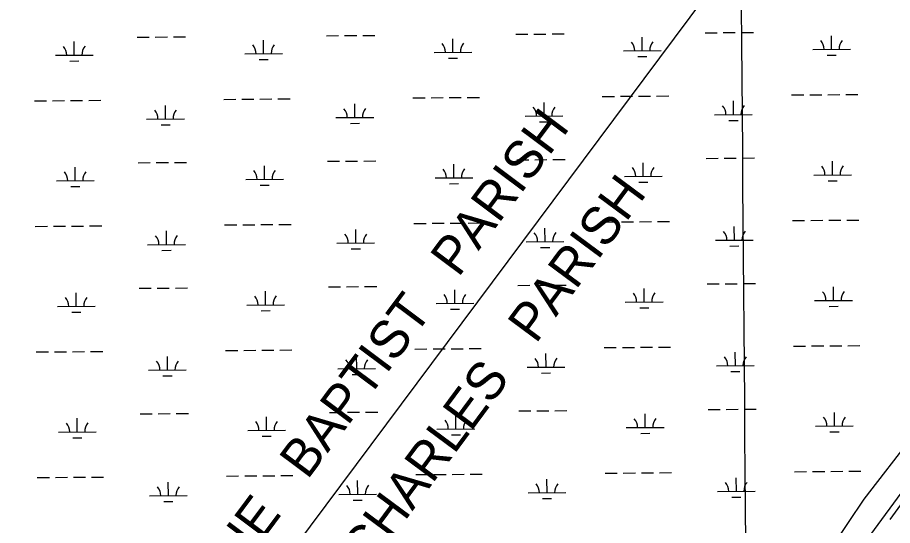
# Model space of a CAD drawing. Extents: x 3540316 to 3578335, y 553172 to 578787.
# Drawn here: x 3568859 to 3571179, y 571038 to 572384 of the extents above; entities that cross this region are included whole.
import ezdxf

# ---------------------------------------------------------------- set-up
doc = ezdxf.new("R2010")
doc.units = 0
for name, color, linetype in [('V-GRID-MAJR', 7, 'Continuous'), ('V-ROAD-CNTR', 7, 'Continuous'), ('V-SITE-VEGE', 7, 'Continuous'), ('V-TOPO-BNDY', 7, 'Continuous'), ('V-TOPO-GNAM-IDEN', 7, 'Continuous'), ('V-WETL-SWMP', 7, 'Continuous')]:
    doc.layers.add(name, color=color, linetype=linetype)

msp = doc.modelspace()

# ---------------------------------------------------------------- linework, layer by layer
at = {"layer": 'V-GRID-MAJR'}
msp.add_spline([(3570887.492, 558776.553), (3570839.022, 564835.505), (3570790.536, 570896.3910000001), (3570742.0500000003, 576957.294), (3570742.035, 576959.211)], degree=3, dxfattribs=at)
at = {"layer": 'V-ROAD-CNTR'}
msp.add_lwpolyline([(3571172.4186167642, 571054.1688652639), (3571231.5224985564, 571134.8327039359)], dxfattribs=at)
at = {"layer": 'V-SITE-VEGE'}
for p, q in [((3571559.898, 571699.166), (3571102.338, 571107.395)), ((3571102.338, 571107.395), (3569983.856, 569452.287))]:
    msp.add_line(p, q, dxfattribs=at)
at = {"layer": 'V-TOPO-BNDY'}
msp.add_line((3574076.253590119, 576984.9138090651), (3560418.909319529, 558695.8522214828), dxfattribs=at)
at = {"layer": 'V-WETL-SWMP'}
for p, q in [((3569176.157874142, 572331.6754884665), (3569208.1569233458, 572331.9221647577)), ((3569224.156447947, 572332.0455029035), (3569256.1554971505, 572332.2921791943)), ((3569272.155021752, 572332.41551734), (3569304.1540709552, 572332.6621936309)), ((3569678.050961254, 572335.5445135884), (3569710.0500104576, 572335.7911898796)), ((3569726.049535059, 572335.9145280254), (3569758.0485842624, 572336.1612043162)), ((3569774.048108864, 572336.2845424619), (3569806.0471580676, 572336.5312187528)), ((3570179.944048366, 572339.4135387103), (3570211.9430975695, 572339.6602150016)), ((3570227.9426221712, 572339.7835531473), (3570259.9416713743, 572340.0302294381)), ((3570275.9411959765, 572340.1535675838), (3570307.94024518, 572340.4002438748)), ((3570515.1360105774, 572295.5661128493), (3570514.8585002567, 572331.5650395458)), ((3570681.837135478, 572343.2825638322), (3570713.836184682, 572343.5292401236)), ((3570729.8357092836, 572343.6525782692), (3570761.8347584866, 572343.89925456)), ((3570777.834283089, 572344.0225927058), (3570809.833332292, 572344.2692689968)), ((3571017.02909769, 572299.4351379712), (3571016.7515873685, 572335.4340646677)), ((3569009.456749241, 572283.9590374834), (3569009.17923892, 572319.95796418)), ((3569511.349836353, 572287.8280626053), (3569511.072326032, 572323.826989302)), ((3570013.2429234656, 572291.6970877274), (3570012.9654131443, 572327.6960144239)), ((3568959.458234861, 572283.5736057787), (3569059.455263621, 572284.344469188)), ((3569461.351321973, 572287.4426309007), (3569561.3483507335, 572288.2134943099)), ((3569963.2444090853, 572291.3116560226), (3570063.2414378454, 572292.0825194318)), ((3570465.137496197, 572295.1806811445), (3570565.1345249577, 572295.9515445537)), ((3570967.0305833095, 572299.0497062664), (3571067.02761207, 572299.8205696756)), ((3571005.148405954, 572283.9120944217), (3571029.1476928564, 572284.0971016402)), ((3568997.576057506, 572268.4359939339), (3569021.575344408, 572268.6210011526)), ((3569499.469144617, 572272.3050190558), (3569523.46843152, 572272.4900262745)), ((3570001.3622317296, 572276.1740441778), (3570025.361518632, 572276.3590513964)), ((3570503.255318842, 572280.0430692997), (3570527.2546057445, 572280.2280765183)), ((3569405.4345926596, 572166.9370210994), (3569437.433641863, 572167.1836973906)), ((3569453.433166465, 572167.3070355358), (3569485.432215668, 572167.553711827)), ((3569501.4317402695, 572167.6770499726), (3569533.430789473, 572167.9237262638)), ((3569549.4303140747, 572168.0470644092), (3569581.4293632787, 572168.2937407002)), ((3569907.3276797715, 572170.8060462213), (3569939.3267289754, 572171.0527225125)), ((3569955.3262535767, 572171.1760606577), (3569987.32530278, 572171.4227369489)), ((3570003.3248273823, 572171.5460750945), (3570035.323876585, 572171.7927513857)), ((3570051.323401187, 572171.9160895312), (3570083.3224503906, 572172.1627658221)), ((3570409.220766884, 572174.6750713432), (3570441.2198160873, 572174.9217476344)), ((3570457.2193406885, 572175.0450857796), (3570489.2183898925, 572175.291762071)), ((3570505.217914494, 572175.4151002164), (3570537.2169636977, 572175.6617765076)), ((3570553.2164882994, 572175.7851146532), (3570585.2155375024, 572176.0317909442)), ((3570911.113853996, 572178.5440964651), (3570943.112903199, 572178.7907727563)), ((3570959.1124278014, 572178.9141109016), (3570991.111477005, 572179.1607871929)), ((3571007.111001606, 572179.2841253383), (3571039.11005081, 572179.5308016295)), ((3571055.1095754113, 572179.6541397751), (3571087.108624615, 572179.9008160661)), ((3568903.5415055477, 572163.0679959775), (3568935.540554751, 572163.3146722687)), ((3568951.5400793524, 572163.4380104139), (3568983.5391285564, 572163.6846867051)), ((3568999.5386531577, 572163.8080248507), (3569031.537702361, 572164.0547011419)), ((3569047.5372269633, 572164.1780392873), (3569079.536276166, 572164.4247155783)), ((3569251.2383367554, 572115.0048407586), (3569250.960826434, 572151.0037674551)), ((3569753.1314238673, 572118.8738658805), (3569752.8539135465, 572154.872792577)), ((3570255.0245109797, 572122.7428910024), (3570254.7470006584, 572158.7418176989)), ((3570756.9175980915, 572126.6119161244), (3570756.6400877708, 572162.6108428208)), ((3570205.0259965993, 572122.3574592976), (3570305.02302536, 572123.1283227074)), ((3570706.9190837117, 572126.2264844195), (3570806.916112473, 572126.9973478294)), ((3569201.2398223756, 572114.6194090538), (3569301.236851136, 572115.3902724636)), ((3569239.3576450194, 572099.4817972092), (3569263.356931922, 572099.6668044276)), ((3569703.132909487, 572118.4884341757), (3569803.1299382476, 572119.2592975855)), ((3569741.2507321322, 572103.3508223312), (3569765.250019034, 572103.5358295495)), ((3570243.143819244, 572107.2198474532), (3570267.143106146, 572107.4048546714)), ((3570745.036906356, 572111.0888725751), (3570769.036193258, 572111.2738797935)), ((3570182.508513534, 572006.7484570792), (3570214.5075627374, 572006.9951333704)), ((3570230.5070873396, 572007.1184715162), (3570262.506136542, 572007.3651478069)), ((3570278.5056611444, 572007.4884859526), (3570310.504710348, 572007.7351622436)), ((3570684.4016006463, 572010.6174822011), (3570716.40064985, 572010.8641584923)), ((3570732.4001744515, 572010.9874966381), (3570764.399223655, 572011.2341729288)), ((3570780.3987482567, 572011.3575110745), (3570812.3977974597, 572011.6041873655)), ((3569012.021214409, 571951.2939558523), (3569011.7437040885, 571987.2928825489)), ((3569178.7223393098, 571999.0104068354), (3569210.7213885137, 571999.2570831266)), ((3569226.720913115, 571999.3804212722), (3569258.7199623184, 571999.627097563)), ((3569274.7194869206, 571999.7504357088), (3569306.718536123, 571999.9971119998)), ((3569513.914301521, 571955.1629809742), (3569513.6367912, 571991.1619076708)), ((3569680.615426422, 572002.8794319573), (3569712.6144756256, 572003.1261082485)), ((3569728.614000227, 572003.2494463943), (3569760.6130494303, 572003.4961226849)), ((3569776.612574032, 572003.6194608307), (3569808.611623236, 572003.8661371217)), ((3570015.8073886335, 571959.0320060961), (3570015.5298783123, 571995.0309327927)), ((3570517.7004757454, 571962.9010312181), (3570517.4229654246, 571998.8999579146)), ((3571019.5935628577, 571966.77005634), (3571019.3160525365, 572002.7689830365)), ((3569965.808874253, 571958.6465743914), (3570065.8059030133, 571959.4174378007)), ((3570467.7019613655, 571962.5155995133), (3570567.6989901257, 571963.2864629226)), ((3570969.5950484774, 571966.3846246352), (3571069.592077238, 571967.1554880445)), ((3568962.022700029, 571950.9085241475), (3569062.0197287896, 571951.6793875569)), ((3569000.1405226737, 571935.7709123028), (3569024.1398095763, 571935.9559195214)), ((3569463.915787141, 571954.7775492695), (3569563.9128159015, 571955.5484126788)), ((3569502.033609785, 571939.6399374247), (3569526.0328966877, 571939.8249446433)), ((3570003.9266968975, 571943.5089625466), (3570027.9259838, 571943.6939697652)), ((3570505.81978401, 571947.3779876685), (3570529.8190709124, 571947.5629948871)), ((3571007.712871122, 571951.2470127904), (3571031.7121580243, 571951.432020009)), ((3570411.7852320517, 571842.009989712), (3570443.784281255, 571842.2566660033)), ((3570459.783805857, 571842.3800041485), (3570491.782855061, 571842.6266804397)), ((3570507.782379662, 571842.7500185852), (3570539.7814288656, 571842.9966948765)), ((3570555.7809534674, 571843.1200330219), (3570587.7800026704, 571843.3667093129)), ((3570913.6783191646, 571845.879014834), (3570945.677368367, 571846.1256911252)), ((3570961.6768929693, 571846.2490292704), (3570993.6759421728, 571846.4957055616)), ((3571009.675466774, 571846.6190437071), (3571041.674515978, 571846.8657199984)), ((3571057.6740405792, 571846.9890581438), (3571089.6730897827, 571847.2357344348)), ((3568906.1059707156, 571830.4029143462), (3568938.105019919, 571830.6495906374)), ((3568954.1045445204, 571830.7729287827), (3568986.1035937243, 571831.019605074)), ((3569002.1031183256, 571831.1429432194), (3569034.102167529, 571831.3896195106)), ((3569050.1016921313, 571831.5129576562), (3569082.1007413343, 571831.7596339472)), ((3569407.9990578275, 571834.2719394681), (3569439.998107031, 571834.5186157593)), ((3569455.9976316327, 571834.6419539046), (3569487.9966808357, 571834.8886301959)), ((3569503.996205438, 571835.0119683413), (3569535.995254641, 571835.2586446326)), ((3569551.9947792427, 571835.3819827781), (3569583.9938284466, 571835.6286590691)), ((3569755.6958890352, 571786.2087842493), (3569755.4183787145, 571822.2077109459)), ((3569909.8921449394, 571838.1409645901), (3569941.8911941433, 571838.3876408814)), ((3569957.8907187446, 571838.5109790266), (3569989.889767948, 571838.7576553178)), ((3570005.8892925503, 571838.8809934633), (3570037.8883417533, 571839.1276697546)), ((3570053.887866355, 571839.2510079), (3570085.8869155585, 571839.497684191)), ((3570257.5889761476, 571790.0778093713), (3570257.311465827, 571826.0767360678)), ((3570759.4820632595, 571793.9468344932), (3570759.2045529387, 571829.9457611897)), ((3569253.8028019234, 571782.3397591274), (3569253.525291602, 571818.338685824)), ((3569203.8042875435, 571781.9543274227), (3569303.801316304, 571782.7251908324)), ((3569705.697374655, 571785.8233525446), (3569805.6944034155, 571786.5942159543)), ((3570207.5904617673, 571789.6923776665), (3570307.5874905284, 571790.4632410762)), ((3570245.708284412, 571774.5547658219), (3570269.7075713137, 571774.7397730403)), ((3570709.4835488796, 571793.5614027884), (3570809.4805776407, 571794.3322661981)), ((3570747.601371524, 571778.4237909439), (3570771.6006584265, 571778.6087981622)), ((3569241.922110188, 571766.8167155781), (3569265.92139709, 571767.0017227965)), ((3569743.8151973, 571770.6857407), (3569767.814484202, 571770.8707479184)), ((3571628.6039329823, 571706.7479208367), (3568856.838879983, 567936.1496490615)), ((3569181.2868044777, 571666.345325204), (3569213.2858536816, 571666.5920014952)), ((3569229.285378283, 571666.7153396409), (3569261.2844274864, 571666.9620159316)), ((3569277.2839520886, 571667.0853540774), (3569309.2830012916, 571667.3320303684)), ((3569516.4787666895, 571622.4978993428), (3569516.201256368, 571658.4968260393)), ((3569683.17989159, 571670.2143503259), (3569715.1789407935, 571670.4610266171)), ((3569731.1784653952, 571670.5843647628), (3569763.1775145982, 571670.8310410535)), ((3569779.1770392, 571670.9543791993), (3569811.176088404, 571671.2010554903)), ((3570018.3718538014, 571626.3669244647), (3570018.09434348, 571662.3658511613)), ((3570185.0729787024, 571674.0833754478), (3570217.0720279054, 571674.330051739)), ((3570233.0715525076, 571674.4533898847), (3570265.0706017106, 571674.7000661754)), ((3570281.0701263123, 571674.8234043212), (3570313.069175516, 571675.0700806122)), ((3570520.2649409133, 571630.2359495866), (3570519.9874305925, 571666.2348762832)), ((3570686.9660658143, 571677.9524005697), (3570718.965115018, 571678.1990768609)), ((3570734.9646396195, 571678.3224150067), (3570766.963688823, 571678.5690912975)), ((3570782.9632134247, 571678.6924294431), (3570814.9622626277, 571678.9391057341)), ((3571022.1580280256, 571634.1049747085), (3571021.8805177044, 571670.1039014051)), ((3569014.5856795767, 571618.6288742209), (3569014.3081692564, 571654.6278009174)), ((3570972.1595136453, 571633.7195430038), (3571072.156542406, 571634.4904064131)), ((3568964.587165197, 571618.2434425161), (3569064.5841939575, 571619.0143059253)), ((3569466.480252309, 571622.112467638), (3569566.4772810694, 571622.8833310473)), ((3569968.373339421, 571625.98149276), (3570068.3703681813, 571626.7523561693)), ((3570006.4911620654, 571610.8438809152), (3570030.490448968, 571611.0288881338)), ((3570470.2664265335, 571629.8505178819), (3570570.2634552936, 571630.6213812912)), ((3570508.384249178, 571614.7129060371), (3570532.3835360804, 571614.8979132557)), ((3571010.27733629, 571618.581931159), (3571034.2766231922, 571618.7669383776)), ((3569002.7049878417, 571603.1058306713), (3569026.7042747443, 571603.2908378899)), ((3569504.598074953, 571606.9748557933), (3569528.5973618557, 571607.1598630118)), ((3568908.6704358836, 571497.7378327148), (3568940.669485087, 571497.984509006)), ((3568956.6690096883, 571498.1078471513), (3568988.6680588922, 571498.3545234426)), ((3569004.667583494, 571498.477861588), (3569036.666632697, 571498.7245378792)), ((3569052.666157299, 571498.8478760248), (3569084.665206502, 571499.0945523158)), ((3569410.5635229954, 571501.6068578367), (3569442.562572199, 571501.8535341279)), ((3569458.5620968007, 571501.9768722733), (3569490.5611460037, 571502.2235485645)), ((3569506.560670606, 571502.3468867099), (3569538.5597198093, 571502.5935630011)), ((3569554.5592444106, 571502.7169011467), (3569586.5582936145, 571502.9635774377)), ((3569912.4566101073, 571505.4758829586), (3569944.4556593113, 571505.7225592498)), ((3569960.455183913, 571505.8458973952), (3569992.454233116, 571506.0925736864)), ((3570008.453757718, 571506.2159118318), (3570040.452806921, 571506.462588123)), ((3570056.452331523, 571506.5859262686), (3570088.4513807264, 571506.8326025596)), ((3570414.34969722, 571509.3449080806), (3570446.348746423, 571509.5915843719)), ((3570462.348271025, 571509.7149225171), (3570494.347320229, 571509.9615988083)), ((3570510.34684483, 571510.0849369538), (3570542.3458940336, 571510.3316132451)), ((3570558.3454186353, 571510.4549513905), (3570590.3444678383, 571510.7016276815)), ((3570762.046528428, 571461.2817528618), (3570761.7690181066, 571497.2806795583)), ((3570916.2427843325, 571513.2139332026), (3570948.2418335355, 571513.4606094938)), ((3570964.241358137, 571513.583947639), (3570996.2404073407, 571513.8306239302)), ((3571012.239931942, 571513.9539620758), (3571044.238981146, 571514.200638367)), ((3571060.238505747, 571514.3239765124), (3571092.2375549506, 571514.5706528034)), ((3569256.3672670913, 571449.674677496), (3569256.08975677, 571485.6736041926)), ((3569758.260354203, 571453.5437026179), (3569757.9828438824, 571489.5426293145)), ((3570260.1534413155, 571457.4127277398), (3570259.8759309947, 571493.4116544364)), ((3569206.3687527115, 571449.2892457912), (3569306.365781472, 571450.060109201)), ((3569708.261839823, 571453.1582709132), (3569808.258868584, 571453.9291343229)), ((3570210.154926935, 571457.0272960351), (3570310.1519556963, 571457.7981594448)), ((3570712.0480140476, 571460.896321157), (3570812.0450428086, 571461.6671845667)), ((3569244.4865753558, 571434.1516339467), (3569268.485862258, 571434.3366411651)), ((3569746.379662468, 571438.0206590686), (3569770.37894937, 571438.205666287)), ((3570248.27274958, 571441.8896841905), (3570272.272036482, 571442.0746914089)), ((3570750.165836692, 571445.7587093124), (3570774.1651235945, 571445.9437165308)), ((3569183.8512696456, 571333.6802435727), (3569215.8503188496, 571333.9269198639)), ((3569231.8498434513, 571334.0502580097), (3569263.8488926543, 571334.2969343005)), ((3569279.8484172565, 571334.4202724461), (3569311.8474664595, 571334.6669487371)), ((3569685.744356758, 571337.5492686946), (3569717.7434059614, 571337.7959449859)), ((3569733.742930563, 571337.9192831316), (3569765.7419797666, 571338.1659594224)), ((3569781.741504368, 571338.2892975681), (3569813.740553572, 571338.5359738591)), ((3570187.6374438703, 571341.4182938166), (3570219.6364930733, 571341.6649701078)), ((3570235.6360176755, 571341.7883082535), (3570267.6350668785, 571342.0349845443)), ((3570283.6345914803, 571342.15832269), (3570315.6336406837, 571342.404998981)), ((3570522.8294060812, 571297.5708679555), (3570522.5518957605, 571333.569794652)), ((3570689.530530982, 571345.2873189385), (3570721.529580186, 571345.5339952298)), ((3570737.5291047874, 571345.6573333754), (3570769.528153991, 571345.9040096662)), ((3570785.5276785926, 571346.027347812), (3570817.5267277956, 571346.274024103)), ((3571024.7224931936, 571301.4398930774), (3571024.4449828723, 571337.438819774)), ((3569017.150144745, 571285.9637925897), (3569016.8726344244, 571321.9627192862)), ((3569519.0432318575, 571289.8328177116), (3569518.765721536, 571325.8317444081)), ((3570020.9363189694, 571293.7018428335), (3570020.658808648, 571329.70076953)), ((3568967.151630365, 571285.5783608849), (3569067.1486591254, 571286.3492242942)), ((3569469.0447174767, 571289.4473860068), (3569569.0417462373, 571290.2182494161)), ((3569970.9378045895, 571293.3164111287), (3570070.934833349, 571294.087274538)), ((3570472.8308917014, 571297.1854362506), (3570572.8279204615, 571297.95629966)), ((3570974.7239788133, 571301.0544613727), (3571074.7210075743, 571301.8253247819)), ((3571012.841801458, 571285.9168495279), (3571036.84108836, 571286.1018567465)), ((3569005.2694530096, 571270.4407490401), (3569029.268739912, 571270.6257562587)), ((3569507.162540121, 571274.309774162), (3569531.1618270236, 571274.4947813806)), ((3570009.0556272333, 571278.178799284), (3570033.054914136, 571278.3638065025)), ((3570510.948714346, 571282.047824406), (3570534.9480012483, 571282.2328316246)), ((3569461.126561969, 571169.311790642), (3569493.1256111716, 571169.5584669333)), ((3569509.125135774, 571169.6818050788), (3569541.1241849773, 571169.92848137)), ((3569557.1237095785, 571170.0518195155), (3569589.1227587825, 571170.2984958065)), ((3569915.0210752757, 571172.8108013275), (3569947.020124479, 571173.0574776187)), ((3569963.019649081, 571173.180815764), (3569995.0186982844, 571173.4274920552)), ((3570011.018222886, 571173.5508302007), (3570043.017272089, 571173.7975064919)), ((3570059.016796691, 571173.9208446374), (3570091.0158458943, 571174.1675209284)), ((3570416.914162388, 571176.6798264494), (3570448.9132115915, 571176.9265027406)), ((3570464.912736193, 571177.0498408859), (3570496.9117853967, 571177.2965171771)), ((3570512.911309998, 571177.4198553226), (3570544.9103592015, 571177.6665316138)), ((3570560.909883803, 571177.7898697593), (3570592.908933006, 571178.0365460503)), ((3570918.8072495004, 571180.5488515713), (3570950.8062987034, 571180.7955278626)), ((3570966.805823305, 571180.9188660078), (3570998.8048725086, 571181.165542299)), ((3571014.80439711, 571181.2888804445), (3571046.803446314, 571181.5355567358)), ((3571062.8029709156, 571181.6588948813), (3571094.8020201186, 571181.9055711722)), ((3568911.2349010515, 571165.0727510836), (3568943.233950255, 571165.3194273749)), ((3568959.2334748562, 571165.4427655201), (3568991.23252406, 571165.6894418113)), ((3569007.232048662, 571165.8127799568), (3569039.2310978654, 571166.0594562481)), ((3569055.230622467, 571166.1827943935), (3569087.22967167, 571166.4294706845)), ((3569258.931732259, 571117.0095958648), (3569258.654221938, 571153.0085225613)), ((3569413.1279881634, 571168.9417762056), (3569445.127037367, 571169.1884524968)), ((3569760.824819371, 571120.8786209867), (3569760.547309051, 571156.8775476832)), ((3570262.717906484, 571124.7476461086), (3570262.4403961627, 571160.7465728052)), ((3570764.610993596, 571128.6166712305), (3570764.3334832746, 571164.6155979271)), ((3570212.719392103, 571124.3622144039), (3570312.716420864, 571125.1330778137)), ((3570714.6124792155, 571128.2312395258), (3570814.6095079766, 571129.0021029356)), ((3569208.9332178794, 571116.62416416), (3569308.9302466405, 571117.3950275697)), ((3569247.0510405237, 571101.4865523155), (3569271.050327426, 571101.6715595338)), ((3569710.826304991, 571120.4931892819), (3569810.823333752, 571121.2640526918)), ((3569748.944127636, 571105.3555774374), (3569772.943414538, 571105.5405846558)), ((3570250.837214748, 571109.2246025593), (3570274.83650165, 571109.4096097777)), ((3570752.73030186, 571113.0936276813), (3570776.7295887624, 571113.2786348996))]:
    msp.add_line(p, q, dxfattribs=at)
for centre, radius, start, end in [((3568954.2117944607, 572284.00797893), 35.24628790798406, 359.6698565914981, 41.21351492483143), ((3569064.694383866, 572284.8596740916), 35.24628790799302, 139.6698534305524, 181.21351176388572), ((3569456.104881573, 572287.8770040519), 35.24628790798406, 359.6698565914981, 41.21351492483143), ((3569566.587470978, 572288.7286992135), 35.24628790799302, 139.6698534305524, 181.21351176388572), ((3569957.9979686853, 572291.7460291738), 35.24628790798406, 359.6698565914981, 41.21351492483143), ((3570068.4805580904, 572292.5977243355), 35.24628790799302, 139.6698534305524, 181.21351176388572), ((3570459.891055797, 572295.6150542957), 35.24628790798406, 359.6698565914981, 41.21351492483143), ((3570570.3736452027, 572296.4667494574), 35.24628790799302, 139.6698534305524, 181.21351176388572), ((3570961.784142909, 572299.4840794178), 35.24628790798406, 359.6698565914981, 41.21351492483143), ((3571072.2667323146, 572300.3357745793), 35.24628790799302, 139.6698534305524, 181.21351176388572), ((3570199.7795561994, 572122.7918324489), 35.24628790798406, 359.6698565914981, 41.21351492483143), ((3570310.2621456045, 572123.6435276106), 35.24628790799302, 139.6698534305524, 181.21351176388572), ((3570701.672643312, 572126.6608575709), 35.24628790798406, 359.6698565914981, 41.21351492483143), ((3570812.155232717, 572127.5125527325), 35.24628790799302, 139.6698534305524, 181.21351176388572), ((3569195.993381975, 572115.0537822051), 35.24628790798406, 359.6698565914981, 41.21351492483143), ((3569306.4759713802, 572115.9054773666), 35.24628790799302, 139.6698534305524, 181.21351176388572), ((3569697.8864690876, 572118.922807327), 35.24628790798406, 359.6698565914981, 41.21351492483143), ((3569808.3690584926, 572119.7745024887), 35.24628790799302, 139.6698534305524, 181.21351176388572), ((3569960.5624338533, 571959.0809475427), 35.24628790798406, 359.6698565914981, 41.21351492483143), ((3570071.0450232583, 571959.9326427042), 35.24628790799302, 139.6698534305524, 181.21351176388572), ((3570462.455520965, 571962.9499726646), 35.24628790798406, 359.6698565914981, 41.21351492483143), ((3570572.9381103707, 571963.8016678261), 35.24628790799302, 139.6698534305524, 181.21351176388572), ((3570964.348608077, 571966.8189977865), 35.24628790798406, 359.6698565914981, 41.21351492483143), ((3571074.8311974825, 571967.6706929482), 35.24628790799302, 139.6698534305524, 181.21351176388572), ((3568956.776259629, 571951.3428972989), 35.24628790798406, 359.6698565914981, 41.21351492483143), ((3569067.2588490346, 571952.1945924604), 35.24628790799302, 139.6698534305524, 181.21351176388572), ((3569458.669346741, 571955.2119224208), 35.24628790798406, 359.6698565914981, 41.21351492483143), ((3569569.151936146, 571956.0636175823), 35.24628790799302, 139.6698534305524, 181.21351176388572), ((3569198.557847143, 571782.3887005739), 35.24628790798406, 359.6698565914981, 41.21351492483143), ((3569309.040436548, 571783.2403957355), 35.24628790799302, 139.6698534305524, 181.21351176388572), ((3569700.4509342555, 571786.2577256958), 35.24628790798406, 359.6698565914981, 41.21351492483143), ((3569810.9335236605, 571787.1094208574), 35.24628790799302, 139.6698534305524, 181.21351176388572), ((3570202.344021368, 571790.1267508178), 35.24628790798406, 359.6698565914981, 41.21351492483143), ((3570312.826610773, 571790.9784459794), 35.24628790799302, 139.6698534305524, 181.21351176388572), ((3570704.2371084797, 571793.9957759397), 35.24628790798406, 359.6698565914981, 41.21351492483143), ((3570814.7196978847, 571794.8474711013), 35.24628790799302, 139.6698534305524, 181.21351176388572), ((3570966.913073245, 571634.1539161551), 35.24628790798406, 359.6698565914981, 41.21351492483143), ((3571077.3956626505, 571635.0056113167), 35.24628790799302, 139.6698534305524, 181.21351176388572), ((3568959.340724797, 571618.6778156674), 35.24628790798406, 359.6698565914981, 41.21351492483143), ((3569069.8233142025, 571619.529510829), 35.24628790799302, 139.6698534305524, 181.21351176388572), ((3569461.233811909, 571622.5468407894), 35.24628790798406, 359.6698565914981, 41.21351492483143), ((3569571.716401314, 571623.3985359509), 35.24628790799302, 139.6698534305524, 181.21351176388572), ((3569963.126899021, 571626.4158659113), 35.24628790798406, 359.6698565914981, 41.21351492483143), ((3570073.6094884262, 571627.2675610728), 35.24628790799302, 139.6698534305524, 181.21351176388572), ((3570465.019986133, 571630.2848910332), 35.24628790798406, 359.6698565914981, 41.21351492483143), ((3570575.5025755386, 571631.1365861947), 35.24628790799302, 139.6698534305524, 181.21351176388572), ((3569201.122312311, 571449.7236189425), 35.24628790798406, 359.6698565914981, 41.21351492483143), ((3569311.604901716, 571450.5753141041), 35.24628790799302, 139.6698534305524, 181.21351176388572), ((3569703.015399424, 571453.5926440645), 35.24628790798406, 359.6698565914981, 41.21351492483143), ((3569813.497988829, 571454.444339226), 35.24628790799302, 139.6698534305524, 181.21351176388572), ((3570204.908486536, 571457.4616691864), 35.24628790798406, 359.6698565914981, 41.21351492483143), ((3570315.391075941, 571458.3133643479), 35.24628790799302, 139.6698534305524, 181.21351176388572), ((3570706.8015736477, 571461.3306943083), 35.24628790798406, 359.6698565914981, 41.21351492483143), ((3570817.2841630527, 571462.1823894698), 35.24628790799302, 139.6698534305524, 181.21351176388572), ((3568961.905189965, 571286.0127340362), 35.24628790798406, 359.6698565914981, 41.21351492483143), ((3569072.3877793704, 571286.8644291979), 35.24628790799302, 139.6698534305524, 181.21351176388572), ((3569463.798277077, 571289.8817591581), 35.24628790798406, 359.6698565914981, 41.21351492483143), ((3569574.280866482, 571290.7334543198), 35.24628790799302, 139.6698534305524, 181.21351176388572), ((3569965.691364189, 571293.7507842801), 35.24628790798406, 359.6698565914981, 41.21351492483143), ((3570076.173953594, 571294.6024794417), 35.24628790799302, 139.6698534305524, 181.21351176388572), ((3570467.584451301, 571297.619809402), 35.24628790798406, 359.6698565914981, 41.21351492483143), ((3570578.0670407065, 571298.4715045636), 35.24628790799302, 139.6698534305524, 181.21351176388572), ((3570969.477538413, 571301.488834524), 35.24628790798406, 359.6698565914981, 41.21351492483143), ((3571079.960127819, 571302.3405296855), 35.24628790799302, 139.6698534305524, 181.21351176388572), ((3570207.4729517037, 571124.7965875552), 35.24628790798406, 359.6698565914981, 41.21351492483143), ((3570317.9555411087, 571125.6482827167), 35.24628790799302, 139.6698534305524, 181.21351176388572), ((3570709.3660388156, 571128.6656126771), 35.24628790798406, 359.6698565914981, 41.21351492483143), ((3570819.8486282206, 571129.5173078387), 35.24628790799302, 139.6698534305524, 181.21351176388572), ((3569203.686777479, 571117.0585373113), 35.24628790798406, 359.6698565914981, 41.21351492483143), ((3569314.1693668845, 571117.9102324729), 35.24628790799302, 139.6698534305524, 181.21351176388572), ((3569705.579864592, 571120.9275624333), 35.24628790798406, 359.6698565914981, 41.21351492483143), ((3569816.062453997, 571121.7792575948), 35.24628790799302, 139.6698534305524, 181.21351176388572)]:
    msp.add_arc(centre, radius, start, end, dxfattribs=at)

# ---------------------------------------------------------------- texts
at = {"layer": 'V-TOPO-GNAM-IDEN'}
for s, height, rotation, p in [('ST.   JOHN   THE   BAPTIST   PARISH', 99.99980199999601, 53.255687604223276, (3568925.1210517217, 570216.511374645)), ('ST.   CHARLES   PARISH', 99.99980199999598, 53.477600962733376, (3569600.4125871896, 570663.1128235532))]:
    msp.add_text(s, height=height, rotation=rotation, dxfattribs=at).set_placement(p)

doc.saveas('drawing.dxf')
